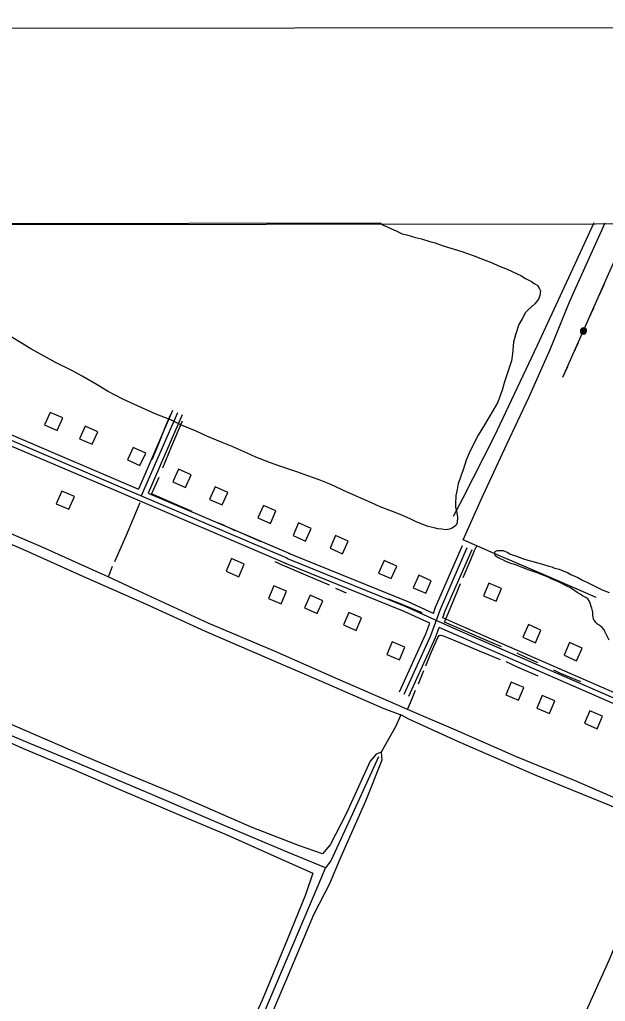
# Model space of a CAD drawing. Extents: x 3297735 to 3335592, y 670436 to 695807.
# Drawn here: x 3308777 to 3310478, y 691748 to 694598 of the extents above; entities that cross this region are included whole.
import ezdxf

# ---------------------------------------------------------------- set-up
doc = ezdxf.new("R2010")
doc.units = 0
for name, color, linetype in [('V-ANNO-SYMB', 7, 'Continuous'), ('V-BLDG-OTLN', 7, 'Continuous'), ('V-DTCH-CNTR', 7, 'Continuous'), ('V-GRID-FRAM', 7, 'Continuous'), ('V-ROAD-CNTR', 7, 'Continuous'), ('V-SITE-VEGE', 7, 'Continuous'), ('V-TOPO-SHOR', 7, 'Continuous'), ('V-UTIL-LINE', 7, 'Continuous')]:
    doc.layers.add(name, color=color, linetype=linetype)

msp = doc.modelspace()

# ---------------------------------------------------------------- linework, layer by layer
at = {"layer": 'V-ANNO-SYMB'}
msp.add_lwpolyline([(3301092, 671647.5), (3334175.2, 671681.1), (3334151.9, 694597.7), (3301068.7, 694564), (3301092, 671647.5)], dxfattribs=at)
at = {"layer": 'V-BLDG-OTLN'}
for points in [[(3308849.7, 693421.2), (3308886.3, 693405), (3308902.5, 693441.5), (3308865.9, 693457.7)], [(3308951.2, 693381.3), (3308987.8, 693365.1), (3309003.9, 693401.7), (3308967.4, 693417.9)], [(3309126.5, 693303.2), (3309143.3, 693339.5), (3309107, 693356.3), (3309090.2, 693320)], [(3309222.5, 693256.3), (3309259.1, 693240.1), (3309275.3, 693276.7), (3309238.7, 693292.9)], [(3308936.1, 693213.6), (3308899.3, 693229.5), (3308883.5, 693192.8), (3308920.2, 693176.9)], [(3309328.7, 693205.2), (3309365.3, 693189), (3309381.5, 693225.6), (3309344.9, 693241.8)], [(3309468.8, 693151.4), (3309505.4, 693135.2), (3309521.6, 693171.8), (3309485, 693188)], [(3309571.1, 693100.6), (3309607.6, 693084.4), (3309623.8, 693120.9), (3309587.3, 693137.1)], [(3309678.6, 693063.8), (3309715.1, 693047.6), (3309731.3, 693084.2), (3309694.8, 693100.4)], [(3309429.2, 693017.6), (3309392.5, 693033.5), (3309376.6, 692996.8), (3309413.4, 692980.9)], [(3309819.3, 692991.6), (3309855.9, 692975.4), (3309872.1, 693011.9), (3309835.5, 693028.1)], [(3309919.9, 692948.8), (3309956.4, 692932.6), (3309972.6, 692969.2), (3309936.1, 692985.4)], [(3309552.5, 692938.6), (3309515.8, 692954.4), (3309500, 692917.7), (3309536.7, 692901.9)], [(3310139.8, 692962.4), (3310124, 692925.6), (3310160.7, 692909.8), (3310176.6, 692946.5)], [(3309657.3, 692911.1), (3309620.6, 692927), (3309604.7, 692890.2), (3309641.5, 692874.4)], [(3309770, 692861.6), (3309733.3, 692877.4), (3309717.4, 692840.7), (3309754.1, 692824.9)], [(3310238.3, 692805.1), (3310274.9, 692788.9), (3310291.1, 692825.5), (3310254.5, 692841.7)], [(3309880.5, 692739.2), (3309896.1, 692776), (3309859.3, 692791.6), (3309843.6, 692754.8)], [(3310358.2, 692752.9), (3310394.8, 692736.7), (3310411, 692773.3), (3310374.4, 692789.5)], [(3310241.6, 692659.1), (3310204.9, 692675), (3310189, 692638.2), (3310225.8, 692622.4)], [(3310331.4, 692620.4), (3310294.7, 692636.3), (3310278.9, 692599.5), (3310315.6, 692583.7)], [(3310470.1, 692576.1), (3310433.4, 692592), (3310417.5, 692555.3), (3310454.3, 692539.4)]]:
    msp.add_lwpolyline(points, close=True, dxfattribs=at)
at = {"layer": 'V-DTCH-CNTR'}
for points in [[(3310445, 694008.2), (3310383.2, 693873.3), (3310279.8, 693652.1), (3310155.1, 693388.2), (3310062.8, 693206.4), (3310036.1, 693155.5)], [(3308740.5, 693080.1), (3308788.8, 693059.4), (3308962.7, 692981), (3309142.2, 692902.6), (3309315.7, 692822.7), (3309499.6, 692743.9), (3309652.4, 692677.8), (3309834.8, 692598.7), (3309884.3, 692579.9), (3309869.3, 692547.2), (3309827.3, 692471.4), (3309812.8, 692465.9), (3309795.6, 692445.1), (3309725.4, 692292.8), (3309678.6, 692202.5), (3309656.7, 692176.9)], [(3309656.7, 692176.9), (3309589.8, 692199.8), (3309452.3, 692253.2), (3309237.1, 692347), (3309059.1, 692420.2), (3308965.1, 692460), (3308822.4, 692521.5), (3308616.2, 692611.2)], [(3308524.4, 692593.2), (3308561.6, 692577.8), (3308697.2, 692523), (3308785.6, 692483.2), (3308939.9, 692418.7), (3309061, 692365.8), (3309245.3, 692288.1), (3309376.5, 692232.5), (3309550.4, 692155.6), (3309613.2, 692126.7), (3309628.4, 692120.3), (3309607.4, 692057.2), (3309554.1, 691926.7), (3309481.2, 691752), (3309402.8, 691579.3), (3309325.9, 691394.6), (3309292.9, 691315.4), (3309276.3, 691274.3), (3309269.7, 691255.8)], [(3310651.5, 692249.7), (3310495.5, 692314.6), (3310272.2, 692406.2), (3310049.6, 692502.6), (3309907.3, 692567.5), (3309884.3, 692579.9)], [(3309827.3, 692471.4), (3309829.1, 692448.3), (3309781.4, 692329.8), (3309707.5, 692160.7), (3309677.1, 692089.7), (3309631, 691999.5), (3309595.7, 691916.6), (3309548.8, 691805.8), (3309488, 691662.4), (3309448.2, 691570.6), (3309374.3, 691412.3), (3309321.4, 691289), (3309312, 691262.9), (3309306.3, 691240.2)], [(3310651.5, 692249.7), (3310626.4, 692190.3), (3310560.3, 692037.9), (3310488.6, 691866.6), (3310417.4, 691710.2), (3310375.3, 691610.6), (3310321.6, 691477.1), (3310262, 691344.5), (3310197.8, 691183.9), (3310147.1, 691059.4), (3310127.2, 691013), (3310087.6, 690919.2), (3310081, 690904.6)]]:
    msp.add_lwpolyline(points, dxfattribs=at)
at = {"layer": 'V-GRID-FRAM'}
msp.add_lwpolyline([(3301851.4, 693996.5), (3333375, 694028.6), (3333401.5, 675844.1), (3301862, 675812)], close=True, dxfattribs=at)
at = {"layer": 'V-ROAD-CNTR'}
for points in [[(3307316, 694007.9), (3307576.2, 693897.8), (3308183.8, 693631.6), (3308563.4, 693457.1), (3309062.3, 693244.6), (3309555.5, 693034.3)], [(3308301.2, 693594.2), (3308569.5, 693470.8), (3309068.1, 693258.4), (3309122.6, 693235.2)], [(3308288.8, 693566.8), (3308557.3, 693443.4), (3309056.4, 693230.8), (3309549.6, 693020.5)], [(3309221.4, 693462.8), (3309122.6, 693235.2)], [(3309235.2, 693456.8), (3309130.4, 693215.5)], [(3309249, 693450.8), (3309150.2, 693223.4)], [(3309150.2, 693223.4), (3309561.4, 693048.1)], [(3309893.5, 692640.3), (3309970.9, 692809.8), (3309999.3, 692887.1), (3310077.1, 693065.5)], [(3309978.6, 692874.2), (3309985.3, 692892.7), (3310063.4, 693071.5)], [(3310005.9, 692861.8), (3310013.2, 692881.5), (3310090.9, 693059.5)], [(3312419.1, 691766.1), (3312262.7, 691860.6), (3312084, 691938.6), (3311658.6, 692123.8), (3310993.2, 692414.2), (3310034.6, 692832.2), (3309899.5, 692893.8), (3309553.3, 693034.1)], [(3309978.6, 692874.2), (3309905.4, 692907.5), (3309558.9, 693048)], [(3309968.2, 692846), (3309893.6, 692880), (3309547.6, 693020.2)], [(3310999.2, 692428), (3310999.2, 692428), (3310040.7, 692845.9), (3310005.9, 692861.8)], [(3309879.9, 692646.5), (3309957, 692815.5), (3309968.2, 692846)], [(3309907.2, 692634.1), (3309984.8, 692804.1), (3309995.6, 692833.5)], [(3312411.4, 691753.2), (3312255.8, 691847.3), (3312078, 691924.8), (3311652.6, 692110.1), (3310987.2, 692400.5), (3310028.5, 692818.5), (3309995.6, 692833.5)]]:
    msp.add_lwpolyline(points, dxfattribs=at)
at = {"layer": 'V-SITE-VEGE'}
for p, q in [((3307942.9, 694005.6), (3309822.8, 694007.6)), ((3309822.8, 694007.6), (3309833.9, 694000.9)), ((3309833.9, 694000.9), (3309856.9, 693990.2)), ((3309856.9, 693990.2), (3309870.5, 693984.5)), ((3309870.5, 693984.5), (3309888, 693976.3)), ((3309888, 693976.3), (3309901.6, 693972.9)), ((3309901.6, 693972.9), (3309926.3, 693965.4)), ((3309926.3, 693965.4), (3309943.8, 693961.2)), ((3309943.8, 693961.2), (3309968.5, 693953.7)), ((3309968.5, 693953.7), (3309983.7, 693949.6)), ((3309983.7, 693949.6), (3310006.8, 693941.3)), ((3310006.8, 693941.3), (3310061, 693924.7)), ((3310061, 693924.7), (3310094.5, 693913.1)), ((3310094.5, 693913.1), (3310116.8, 693904.9)), ((3310116.8, 693904.9), (3310149.5, 693891.7)), ((3310149.5, 693891.7), (3310167.8, 693883.5)), ((3310167.8, 693883.5), (3310193.3, 693873.6)), ((3310193.3, 693873.6), (3310209.2, 693866.2)), ((3310209.2, 693866.2), (3310232.3, 693854.8)), ((3310232.3, 693854.8), (3310245.8, 693846.6)), ((3310245.8, 693846.6), (3310263.3, 693837.6)), ((3310263.3, 693837.6), (3310271.2, 693831.9)), ((3310271.2, 693831.9), (3310281.6, 693826.2)), ((3310281.6, 693826.2), (3310282.4, 693823.8)), ((3310282.4, 693823.8), (3310287.1, 693816.6)), ((3310287.1, 693816.6), (3310289.4, 693810.1)), ((3310289.4, 693810.1), (3310287.6, 693796.6)), ((3310273, 693772.7), (3310253.6, 693755.3)), ((3310283.5, 693786.2), (3310273, 693772.7)), ((3310287.6, 693796.6), (3310283.5, 693786.2)), ((3310246.3, 693747.4), (3310236.5, 693729.1)), ((3310253.6, 693755.3), (3310246.3, 693747.4)), ((3310226.7, 693712.4), (3310216.8, 693682.9)), ((3310236.5, 693729.1), (3310226.7, 693712.4)), ((3308779.5, 693660.6), (3308699.2, 693708.7)), ((3310216.8, 693682.9), (3310211.7, 693661.4)), ((3308809.7, 693641.8), (3308779.5, 693660.6)), ((3310211.7, 693661.4), (3310208.2, 693627.8)), ((3308883.6, 693601.8), (3308809.7, 693641.8)), ((3310208.2, 693627.8), (3310205.5, 693607)), ((3308929, 693578.9), (3308883.6, 693601.8)), ((3310205.5, 693607), (3310198.1, 693583.9)), ((3308959.2, 693562.6), (3308929, 693578.9)), ((3310198.1, 693583.9), (3310185.6, 693546.5)), ((3309002.1, 693537.3), (3308959.2, 693562.6)), ((3310185.6, 693546.5), (3310178.2, 693522.5)), ((3309032.3, 693519.3), (3309002.1, 693537.3)), ((3309076.9, 693496.4), (3309032.3, 693519.3)), ((3310178.2, 693522.5), (3310165.8, 693487.5)), ((3309108.7, 693481.7), (3309076.9, 693496.4)), ((3310165.8, 693487.5), (3310152.7, 693464.4)), ((3309170.8, 693453.8), (3309108.7, 693481.7)), ((3310152.7, 693464.4), (3310127.4, 693421.5)), ((3309217.8, 693434.8), (3309170.8, 693453.8)), ((3309247.3, 693420.9), (3309217.8, 693434.8)), ((3309290.3, 693402.8), (3309247.3, 693420.9)), ((3309320.5, 693388.9), (3309290.3, 693402.8)), ((3310127.4, 693421.5), (3310108.7, 693391.3)), ((3309365.1, 693370.8), (3309320.5, 693388.9)), ((3309394.6, 693358.5), (3309365.1, 693370.8)), ((3310108.7, 693391.3), (3310085.8, 693345.9)), ((3309437.6, 693339.6), (3309394.6, 693358.5)), ((3310085.8, 693345.9), (3310074.3, 693318.9)), ((3309463.1, 693328.1), (3309437.6, 693339.6)), ((3309505.3, 693311.6), (3309463.1, 693328.1)), ((3310074.3, 693318.9), (3310065.2, 693291)), ((3309533.2, 693301.7), (3309505.3, 693311.6)), ((3309581.8, 693285.2), (3309533.2, 693301.7)), ((3309613.7, 693273.6), (3309581.8, 693285.2)), ((3310065.2, 693291), (3310060.2, 693278.2)), ((3309647.2, 693262), (3309613.7, 693273.6)), ((3309680.6, 693248), (3309647.2, 693262)), ((3310055.3, 693263.9), (3310051.1, 693251.1)), ((3310060.2, 693278.2), (3310055.3, 693263.9)), ((3309728.4, 693226.7), (3309680.6, 693248)), ((3309799.2, 693195.5), (3309728.4, 693226.7)), ((3310047.7, 693234.3), (3310043.5, 693216.8)), ((3310051.1, 693251.1), (3310047.7, 693234.3)), ((3310043.5, 693216.8), (3310042.5, 693192.8)), ((3309823.9, 693184), (3309799.2, 693195.5)), ((3309859.8, 693170), (3309823.9, 693184)), ((3309882.1, 693161), (3309859.8, 693170)), ((3310042.5, 693192.8), (3310043.1, 693182.4)), ((3310043.1, 693182.4), (3310045.4, 693172)), ((3310045.4, 693172), (3310047, 693165.5)), ((3309911.5, 693148.6), (3309882.1, 693161)), ((3309928.3, 693140.5), (3309911.5, 693148.6)), ((3310047, 693165.5), (3310048.4, 693155.1)), ((3310048.4, 693155.1), (3310048.2, 693135.9)), ((3309951.4, 693131.4), (3309928.3, 693140.5)), ((3309963.3, 693126.5), (3309951.4, 693131.4)), ((3309980.9, 693122.3), (3309963.3, 693126.5)), ((3309992, 693119.7), (3309980.9, 693122.3)), ((3310003.2, 693118.8), (3309992, 693119.7)), ((3310013.6, 693117.1), (3310003.2, 693118.8)), ((3310025.6, 693118.6), (3310013.6, 693117.1)), ((3310033.7, 693121.7), (3310025.6, 693118.6)), ((3310044.2, 693129.6), (3310033.7, 693121.7)), ((3310048.2, 693135.9), (3310044.2, 693129.6))]:
    msp.add_line(p, q, dxfattribs=at)
for points in [[(3310253.6, 693001), (3310242.7, 693006), (3310231.4, 693009.9), (3310223, 693013.4), (3310211.6, 693017.4), (3310206.2, 693018.4), (3310196.3, 693021.9), (3310189.4, 693024.9), (3310180.5, 693029.4), (3310175.6, 693031.4), (3310170.2, 693034.9), (3310165.7, 693036.9), (3310160.8, 693039.9), (3310158.3, 693042.3), (3310157.4, 693048.3), (3310157.4, 693051.7), (3310158.4, 693053.7), (3310161.8, 693055.7), (3310165.8, 693057.1), (3310177.2, 693057.1), (3310181.1, 693056.6), (3310188, 693053.6), (3310193, 693051.6), (3310200.9, 693047.1), (3310207.3, 693044.6), (3310218.1, 693041.1), (3310225.1, 693038.2), (3310237.9, 693034.1), (3310246.3, 693031.2), (3310256.7, 693027.7), (3310264.6, 693025.6), (3310273.9, 693022.6), (3310289.3, 693019.1), (3310314.4, 693011.1), (3310322.8, 693009.1), (3310330.7, 693006.1), (3310344.1, 693002.6), (3310353, 692999.1), (3310367.8, 692992.7), (3310378.1, 692987.2), (3310397.9, 692978.7), (3310410.2, 692971.7), (3310430, 692961.8), (3310468.9, 692942.9), (3310489.2, 692935.4)], [(3310489.2, 692796.9), (3310476.9, 692821.7), (3310475, 692826.2), (3310468.6, 692833.1), (3310463.6, 692837.6), (3310455.2, 692843.5), (3310450.3, 692848), (3310446.4, 692853.5), (3310443.4, 692856.9), (3310443, 692864.8), (3310442, 692868.8), (3310441.5, 692872.3), (3310441.5, 692877.2), (3310440.6, 692882.1), (3310438.6, 692889.1), (3310436.6, 692894.5), (3310433.7, 692903.9), (3310431.7, 692908.9), (3310426.8, 692916.3), (3310421.4, 692920.8), (3310411.5, 692925.8), (3310404.6, 692929.7), (3310396.7, 692934.7), (3310389.3, 692940.2), (3310376.5, 692948.1), (3310366.6, 692953.6), (3310351.4, 692961.6), (3310340.5, 692967), (3310322.7, 692974), (3310313.8, 692978.5), (3310292.6, 692987), (3310279.8, 692992.5), (3310253.6, 693001)]]:
    msp.add_lwpolyline(points, dxfattribs=at)
at = {"layer": 'V-TOPO-SHOR'}
for p, q in [((3309181.3, 693268.9), (3309159.8, 693221.3)), ((3309935.5, 692669.6), (3309951, 692708.2))]:
    msp.add_line(p, q, dxfattribs=at)
for points in [[(3310551, 692318.9), (3310388.5, 692388.9), (3310220.4, 692458.3), (3310050.9, 692532.1), (3309903.6, 692595.1), (3309877.4, 692606.8), (3309701.7, 692683.1), (3309517, 692764.4), (3309324.8, 692845.7), (3309135.6, 692933.3), (3309034, 692980.3), (3309008.3, 692992.1), (3308840.3, 693067.4), (3308674.8, 693138.6), (3308499.7, 693216.9), (3308294.5, 693303.8), (3308084.5, 693395.9), (3307886.4, 693482.1), (3307650.1, 693585.1), (3307475.7, 693657.8), (3307258.3, 693754.9), (3307075.4, 693835.4), (3306877.6, 693920.5), (3306692.7, 694004.4)], [(3310065.2, 693088.1), (3310117.6, 693205.2), (3310192.5, 693365.4), (3310256.2, 693501.2), (3310317.6, 693640.3), (3310375.3, 693780.2), (3310432.3, 693907.1), (3310477.7, 694008.2)], [(3309162, 693321.1), (3309177.1, 693357.9), (3309202.1, 693418.5), (3309215.2, 693451)], [(3309249.2, 693432.7), (3309217.7, 693360), (3309191.6, 693295.4)], [(3309278.1, 693169.7), (3309191.2, 693208.1), (3309159.8, 693221.3)], [(3309126.5, 693195.4), (3309085.3, 693098.2), (3309053.1, 693024.2)], [(3309403.1, 693114.1), (3309365.8, 693131.9), (3309354.9, 693136.1)], [(3309478.6, 693081.9), (3309438.5, 693099.7), (3309421.5, 693107.3)], [(3310451.1, 692920.1), (3310320.5, 692977.8), (3310155, 693048), (3310065.2, 693088.1)], [(3310065, 692978.3), (3310087.5, 693030.8), (3310098.4, 693056.6), (3310104.8, 693070.4)], [(3309046.2, 693010.6), (3309039.3, 692992.3), (3309034, 692980.3)], [(3309677.5, 692956.6), (3309615, 692982.7), (3309540.2, 693014.3), (3309519.2, 693023.9)], [(3309726.4, 692933.3), (3309701.9, 692943.6), (3309695.1, 692947.1)], [(3310011.2, 692848.6), (3310026.5, 692885.9), (3310049.7, 692942.2), (3310057.3, 692960.9)], [(3309946, 692876.1), (3309878, 692904.2), (3309848.1, 692915.9)], [(3310177, 692777.3), (3310122.6, 692800.6), (3310060.8, 692828), (3310011.2, 692848.6)], [(3309957, 692721.9), (3309970.5, 692755.8), (3309979.6, 692778.2), (3309992.1, 692804.1), (3309995.2, 692809.8), (3309998.4, 692811), (3310002.9, 692810.6)], [(3310174.1, 692739.9), (3310113, 692764.6), (3310037.6, 692796.8), (3310002.9, 692810.6)], [(3310281.6, 692731.3), (3310228.6, 692755.3), (3310222.5, 692758.7)], [(3310282.8, 692692.5), (3310223, 692717.9), (3310190.4, 692733.7)], [(3310406.6, 692675.7), (3310345.5, 692701.1), (3310328.5, 692709.4)], [(3309903.6, 692595.1), (3309914.8, 692622.5), (3309927.2, 692651.5)], [(3309665.2, 692135.4), (3309555, 692181.1), (3309377.6, 692255.7), (3309149.1, 692353.1), (3308949.9, 692437.4), (3308806.3, 692497), (3308592.9, 692587), (3308548.2, 692605.8), (3308543.2, 692607.9)], [(3309819.1, 692457.8), (3309744.2, 692292.3), (3309680.5, 692156.1), (3309665.2, 692135.4)], [(3309292.8, 691265), (3309349.3, 691394.5), (3309402.9, 691519.1), (3309475.2, 691687.6), (3309537.8, 691834.5), (3309603.7, 691989.2), (3309655.1, 692109.8), (3309665.2, 692135.4)]]:
    msp.add_lwpolyline(points, dxfattribs=at)
at = {"layer": 'V-UTIL-LINE'}
for points in [[(3310355, 693559.8), (3310552.6, 694005.4)], [(3310460.4, 693797.5), (3310474.2, 693828.5)], [(3310430.4, 693729.8), (3310444.2, 693760.9)], [(3310414.6, 693694.2), (3310411.7, 693693.6), (3310413.4, 693692), (3310416.1, 693692.6), (3310417, 693695.4), (3310413.9, 693696.9), (3310409.5, 693695.3), (3310409.6, 693691.1), (3310413.3, 693688), (3310417.7, 693689.4), (3310420.3, 693693), (3310419, 693697.6), (3310414.1, 693700.2), (3310406.3, 693697.8), (3310405.6, 693694.4), (3310406.2, 693690.9), (3310408, 693688), (3310410.9, 693685.9), (3310414.3, 693685.2), (3310417.8, 693685.8), (3310420.8, 693687.6), (3310422.8, 693690.5), (3310423.6, 693693.9), (3310423, 693697.4), (3310421.1, 693700.4), (3310418.2, 693702.4), (3310414.8, 693703.2), (3310411.3, 693702.6), (3310408.4, 693700.7), (3310406.3, 693697.8)], [(3310385, 693627.4), (3310398.8, 693658.5)], [(3310355, 693559.8), (3310368.7, 693590.9)]]:
    msp.add_lwpolyline(points, dxfattribs=at)

doc.saveas('drawing.dxf')
